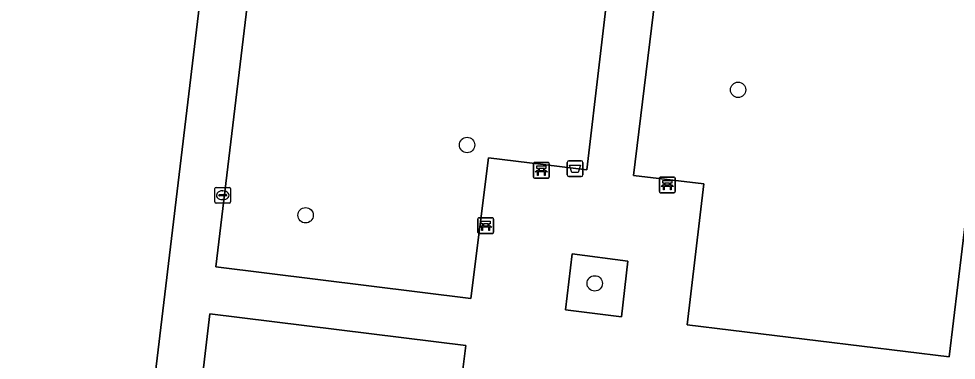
# Model space of a CAD drawing. Extents: x 157445 to 158888, y 383061 to 384688.
# Drawn here: x 157934.2 to 157993.8, y 384248 to 384269.7 of the extents above; entities that cross this region are included whole.
import ezdxf

# ---------------------------------------------------------------- set-up
doc = ezdxf.new("R2010")
doc.units = 0
for name, color, linetype in [('IMGEO_Afvalbak', 7, 'Continuous'), ('IMGEO_Bank', 7, 'Continuous'), ('IMGEO_Boom', 7, 'Continuous'), ('IMGEO_Brandkraan', 7, 'Continuous'), ('IMGEO_Groenvoorziening', 7, 'Continuous'), ('IMGEO_Voetpad_open', 7, 'Continuous')]:
    doc.layers.add(name, color=color, linetype=linetype)

msp = doc.modelspace()

# ---------------------------------------------------------------- linework, layer by layer
at = {"layer": 'IMGEO_Afvalbak'}
for p, q in [((157969.089, 384259.759), (157969.089, 384260.559)), ((157969.089, 384260.559), (157969.089, 384259.759)), ((157969.189, 384260.659), (157969.979, 384260.659)), ((157969.979, 384260.659), (157969.189, 384260.659)), ((157970.079, 384260.559), (157970.079, 384259.759)), ((157970.079, 384259.759), (157970.079, 384260.559)), ((157969.979, 384259.659), (157969.189, 384259.659)), ((157969.189, 384259.659), (157969.979, 384259.659))]:
    msp.add_line(p, q, dxfattribs=at)
msp.add_lwpolyline([(157969.232, 384260.373), (157969.936, 384260.373), (157969.787, 384259.903), (157969.381, 384259.903), (157969.232, 384260.373)], dxfattribs=at)
for centre, start, end in [((157969.189, 384260.559), 90, 180), ((157969.189, 384260.559), 90, 180), ((157969.979, 384260.559), 0, 90), ((157969.979, 384260.559), 360, 90), ((157969.189, 384259.759), 180, 270), ((157969.189, 384259.759), 180, 270), ((157969.979, 384259.759), 270, 0), ((157969.979, 384259.759), 270, 0)]:
    msp.add_arc(centre, 0.1, start, end, dxfattribs=at)
at = {"layer": 'IMGEO_Bank'}
for p, q in [((157966.938, 384259.624), (157966.938, 384260.465)), ((157966.938, 384260.465), (157966.938, 384259.624)), ((157967.013, 384260.549), (157967.854, 384260.549)), ((157967.854, 384260.549), (157967.013, 384260.549)), ((157967.247, 384260.055), (157967.247, 384260.161)), ((157967.291, 384260.161), (157967.291, 384260.055)), ((157967.579, 384260.167), (157967.297, 384260.167)), ((157967.585, 384260.055), (157967.585, 384260.161)), ((157967.629, 384260.161), (157967.629, 384260.055)), ((157967.938, 384260.474), (157967.938, 384259.633)), ((157967.938, 384259.633), (157967.938, 384260.474)), ((157967.863, 384259.549), (157967.022, 384259.549)), ((157967.022, 384259.549), (157967.863, 384259.549)), ((157967.635, 384259.947), (157967.242, 384259.947)), ((157967.297, 384260.049), (157967.579, 384260.049)), ((157975.028, 384259.623), (157975.869, 384259.623)), ((157975.869, 384259.623), (157975.028, 384259.623)), ((157975.953, 384259.548), (157975.953, 384258.707)), ((157975.953, 384258.707), (157975.953, 384259.548)), ((157974.953, 384258.698), (157974.953, 384259.539)), ((157974.953, 384259.539), (157974.953, 384258.698)), ((157975.65, 384259.021), (157975.257, 384259.021)), ((157975.262, 384259.129), (157975.262, 384259.235)), ((157975.306, 384259.235), (157975.306, 384259.129)), ((157975.594, 384259.241), (157975.312, 384259.241)), ((157975.312, 384259.123), (157975.594, 384259.123)), ((157975.6, 384259.129), (157975.6, 384259.235)), ((157975.644, 384259.235), (157975.644, 384259.129)), ((157975.878, 384258.623), (157975.037, 384258.623)), ((157975.037, 384258.623), (157975.878, 384258.623)), ((157963.396, 384256.104), (157963.396, 384256.945)), ((157963.396, 384256.945), (157963.396, 384256.104)), ((157963.471, 384257.029), (157964.312, 384257.029)), ((157964.312, 384257.029), (157963.471, 384257.029)), ((157963.705, 384256.535), (157963.705, 384256.641)), ((157963.749, 384256.641), (157963.749, 384256.535)), ((157964.037, 384256.647), (157963.755, 384256.647)), ((157964.043, 384256.535), (157964.043, 384256.641)), ((157964.087, 384256.641), (157964.087, 384256.535)), ((157964.396, 384256.954), (157964.396, 384256.113)), ((157964.396, 384256.113), (157964.396, 384256.954)), ((157964.321, 384256.029), (157963.48, 384256.029)), ((157963.48, 384256.029), (157964.321, 384256.029)), ((157964.093, 384256.427), (157963.7, 384256.427)), ((157963.755, 384256.529), (157964.037, 384256.529))]:
    msp.add_line(p, q, dxfattribs=at)
for points in [[(157967.241, 384260.167), (157967.155, 384260.167), (157967.155, 384260.328), (157967.718, 384260.328), (157967.718, 384260.167), (157967.635, 384260.167)], [(157967.185, 384259.947), (157967.043, 384259.947), (157967.155, 384260.049), (157967.241, 384260.049)], [(157967.235, 384259.94), (157967.235, 384259.733), (157967.192, 384259.733), (157967.192, 384259.94)], [(157967.635, 384260.049), (157967.718, 384260.049), (157967.83, 384259.947), (157967.691, 384259.947)], [(157967.685, 384259.94), (157967.685, 384259.733), (157967.641, 384259.733), (157967.641, 384259.94)], [(157975.2, 384259.021), (157975.058, 384259.021), (157975.17, 384259.123), (157975.256, 384259.123)], [(157975.256, 384259.241), (157975.17, 384259.241), (157975.17, 384259.402), (157975.733, 384259.402), (157975.733, 384259.241), (157975.65, 384259.241)], [(157975.25, 384259.014), (157975.25, 384258.807), (157975.207, 384258.807), (157975.207, 384259.014)], [(157975.65, 384259.123), (157975.733, 384259.123), (157975.845, 384259.021), (157975.706, 384259.021)], [(157975.7, 384259.014), (157975.7, 384258.807), (157975.656, 384258.807), (157975.656, 384259.014)], [(157963.699, 384256.647), (157963.613, 384256.647), (157963.613, 384256.808), (157964.176, 384256.808), (157964.176, 384256.647), (157964.093, 384256.647)], [(157963.643, 384256.427), (157963.501, 384256.427), (157963.613, 384256.529), (157963.699, 384256.529)], [(157963.693, 384256.42), (157963.693, 384256.213), (157963.65, 384256.213), (157963.65, 384256.42)], [(157964.093, 384256.529), (157964.176, 384256.529), (157964.288, 384256.427), (157964.149, 384256.427)], [(157964.143, 384256.42), (157964.143, 384256.213), (157964.099, 384256.213), (157964.099, 384256.42)]]:
    msp.add_lwpolyline(points, dxfattribs=at)
for centre, radius, start, end in [((157967.016, 384260.471), 0.0779, 92.4484, 184.28452), ((157967.016, 384260.471), 0.0779, 92.4484, 184.28452), ((157967.24, 384260.16), 0.00671, 2.89567, 87.10433), ((157967.297, 384260.16), 0.00671, 92.89567, 177.10433), ((157967.579, 384260.16), 0.00671, 2.89567, 87.10433), ((157967.636, 384260.16), 0.00671, 92.89567, 177.10433), ((157967.86, 384260.471), 0.0779, 2.4484, 94.28452), ((157967.86, 384260.471), 0.0779, 2.4484, 94.28452), ((157967.016, 384259.627), 0.0779, 182.4484, 274.28452), ((157967.016, 384259.627), 0.0779, 182.4484, 274.28452), ((157967.185, 384259.94), 0.00671, 2.89567, 87.10433), ((157967.242, 384259.94), 0.00671, 92.89567, 177.10433), ((157967.24, 384260.056), 0.00671, 272.89567, 357.10433), ((157967.297, 384260.056), 0.00671, 182.89567, 267.10433), ((157967.579, 384260.056), 0.00671, 272.89567, 357.10433), ((157967.636, 384260.056), 0.00671, 182.89567, 267.10433), ((157967.634, 384259.94), 0.00671, 2.89567, 87.10433), ((157967.691, 384259.94), 0.00671, 92.89567, 177.10433), ((157967.86, 384259.627), 0.0779, 272.4484, 4.28452), ((157967.86, 384259.627), 0.0779, 272.4484, 4.28452), ((157975.031, 384259.545), 0.0779, 92.4484, 184.28452), ((157975.031, 384259.545), 0.0779, 92.4484, 184.28452), ((157975.875, 384259.545), 0.0779, 2.4484, 94.28452), ((157975.875, 384259.545), 0.0779, 2.4484, 94.28452), ((157975.2, 384259.014), 0.00671, 2.89567, 87.10433), ((157975.257, 384259.014), 0.00671, 92.89567, 177.10433), ((157975.255, 384259.234), 0.00671, 2.89567, 87.10433), ((157975.255, 384259.13), 0.00671, 272.89567, 357.10433), ((157975.312, 384259.234), 0.00671, 92.89567, 177.10433), ((157975.312, 384259.13), 0.00671, 182.89567, 267.10433), ((157975.594, 384259.234), 0.00671, 2.89567, 87.10433), ((157975.594, 384259.13), 0.00671, 272.89567, 357.10433), ((157975.651, 384259.234), 0.00671, 92.89567, 177.10433), ((157975.651, 384259.13), 0.00671, 182.89567, 267.10433), ((157975.649, 384259.014), 0.00671, 2.89567, 87.10433), ((157975.706, 384259.014), 0.00671, 92.89567, 177.10433), ((157975.031, 384258.701), 0.0779, 182.4484, 274.28452), ((157975.031, 384258.701), 0.0779, 182.4484, 274.28452), ((157975.875, 384258.701), 0.0779, 272.4484, 4.28452), ((157975.875, 384258.701), 0.0779, 272.4484, 4.28452), ((157963.474, 384256.951), 0.0779, 92.4484, 184.28452), ((157963.474, 384256.951), 0.0779, 92.4484, 184.28452), ((157963.698, 384256.64), 0.00671, 2.89567, 87.10433), ((157963.755, 384256.64), 0.00671, 92.89567, 177.10433), ((157964.037, 384256.64), 0.00671, 2.89567, 87.10433), ((157964.094, 384256.64), 0.00671, 92.89567, 177.10433), ((157964.318, 384256.951), 0.0779, 2.4484, 94.28452), ((157964.318, 384256.951), 0.0779, 2.4484, 94.28452), ((157963.474, 384256.107), 0.0779, 182.4484, 274.28452), ((157963.474, 384256.107), 0.0779, 182.4484, 274.28452), ((157963.643, 384256.42), 0.00671, 2.89567, 87.10433), ((157963.7, 384256.42), 0.00671, 92.89567, 177.10433), ((157963.698, 384256.536), 0.00671, 272.89567, 357.10433), ((157963.755, 384256.536), 0.00671, 182.89567, 267.10433), ((157964.037, 384256.536), 0.00671, 272.89567, 357.10433), ((157964.094, 384256.536), 0.00671, 182.89567, 267.10433), ((157964.092, 384256.42), 0.00671, 2.89567, 87.10433), ((157964.149, 384256.42), 0.00671, 92.89567, 177.10433), ((157964.318, 384256.107), 0.0779, 272.4484, 4.28452), ((157964.318, 384256.107), 0.0779, 272.4484, 4.28452)]:
    msp.add_arc(centre, radius, start, end, dxfattribs=at)
at = {"layer": 'IMGEO_Boom'}
for centre in [(157979.959, 384265.173), (157962.708, 384261.664), (157952.431, 384257.192), (157970.834, 384252.859)]:
    msp.add_circle(centre, 0.489, dxfattribs=at)
at = {"layer": 'IMGEO_Brandkraan'}
for p, q in [((157946.732, 384258.966), (157947.584, 384258.966)), ((157946.657, 384258.04), (157946.657, 384258.892)), ((157946.916, 384258.46), (157946.916, 384258.472)), ((157947.354, 384258.423), (157946.956, 384258.423)), ((157946.959, 384258.509), (157947.357, 384258.509)), ((157947.145, 384258.746), (157947.17, 384258.746)), ((157947.4, 384258.472), (157947.4, 384258.46)), ((157947.658, 384258.892), (157947.658, 384258.04)), ((157947.584, 384257.966), (157946.732, 384257.966)), ((157947.168, 384258.186), (157947.143, 384258.186))]:
    msp.add_line(p, q, dxfattribs=at)
for points in [[(157946.732, 384258.966), (157947.584, 384258.966)], [(157946.657, 384258.04), (157946.657, 384258.892)], [(157947.658, 384258.892), (157947.658, 384258.04)], [(157947.584, 384257.966), (157946.732, 384257.966)]]:
    msp.add_lwpolyline(points, dxfattribs=at)
for centre, radius, start, end in [((157946.734, 384258.89), 0.0765, 91.55205, 178.44795), ((157946.734, 384258.89), 0.0765, 91.55205, 178.44795), ((157947.582, 384258.89), 0.0765, 1.55205, 88.44795), ((157947.582, 384258.89), 0.0765, 1.55205, 88.44795), ((157946.956, 384258.469), 0.0403, 85.87752, 175.75265), ((157946.953, 384258.459), 0.0366, 178.93798, 274.71019), ((157947.357, 384258.466), 0.043, 264.86636, 352.45326), ((157947.361, 384258.471), 0.0386, 1.73085, 96.63898), ((157946.734, 384258.042), 0.0765, 181.55205, 268.44795), ((157946.734, 384258.042), 0.0765, 181.55205, 268.44795), ((157947.582, 384258.042), 0.0765, 271.55205, 358.44795), ((157947.582, 384258.042), 0.0765, 271.55205, 358.44795)]:
    msp.add_arc(centre, radius, start, end, dxfattribs=at)
for centre, major_axis, ratio, start_param, end_param in [((157947.144, 384258.466), (-0.387, 0.002), 0.722429, 4.712389, 7.853982), ((157947.169, 384258.466), (-0.39, 0.002), 0.717154, 1.570796, 4.712389)]:
    msp.add_ellipse(centre, major_axis=major_axis, ratio=ratio, start_param=start_param, end_param=end_param, dxfattribs=at)
at = {"layer": 'IMGEO_Groenvoorziening'}
for points in [[(157940.779, 384229.693), (157946.46, 384277.157), (157923.705, 384279.734), (157921.658, 384262.478), (157887.69, 384267.142), (157885.307, 384266.919), (157883.043, 384266.559), (157870.466, 384162.391), (157920.982, 384156.627), (157921.393, 384160.026), (157928.954, 384159.163), (157929.947, 384167.399), (157933.083, 384167.093), (157935.541, 384186.695)], [(157971.989, 384274.187), (157949.481, 384276.901), (157946.716, 384253.903), (157962.949, 384251.896), (157964.067, 384260.838), (157970.324, 384260.073)], [(157996.15, 384271.104), (157975.02, 384273.809), (157973.308, 384259.731), (157977.78, 384259.184), (157976.719, 384250.228), (157993.396, 384248.177)], [(157972.535, 384250.739), (157972.94, 384254.273), (157969.403, 384254.728), (157968.974, 384251.172)], [(157962.627, 384248.898), (157946.343, 384250.91), (157944.143, 384232.307), (157966.689, 384229.654), (157968.582, 384245.732), (157962.34, 384246.532)]]:
    msp.add_lwpolyline(points, close=True, dxfattribs=at)
at = {"layer": 'IMGEO_Voetpad_open'}
for points in [[(157946.46, 384277.157), (157940.779, 384229.693), (157943.37, 384229.388), (157966.307, 384226.686), (157969.291, 384226.335), (157985.864, 384224.385), (157988.833, 384224.038), (157993.643, 384223.477), (158015.079, 384220.975), (158047.581, 384217.188)], [(157971.989, 384274.187), (157970.324, 384260.073), (157964.067, 384260.838), (157962.949, 384251.896), (157946.716, 384253.903), (157949.481, 384276.901)], [(157996.15, 384271.104), (157993.396, 384248.177), (157976.719, 384250.228), (157977.78, 384259.184), (157973.308, 384259.731), (157975.02, 384273.809)]]:
    msp.add_lwpolyline(points, dxfattribs=at)
for points in [[(157972.535, 384250.739), (157968.974, 384251.172), (157969.403, 384254.728), (157972.94, 384254.273)], [(157966.689, 384229.654), (157944.143, 384232.307), (157946.343, 384250.91), (157962.627, 384248.898), (157962.34, 384246.532), (157968.582, 384245.732)]]:
    msp.add_lwpolyline(points, close=True, dxfattribs=at)

doc.saveas('drawing.dxf')
